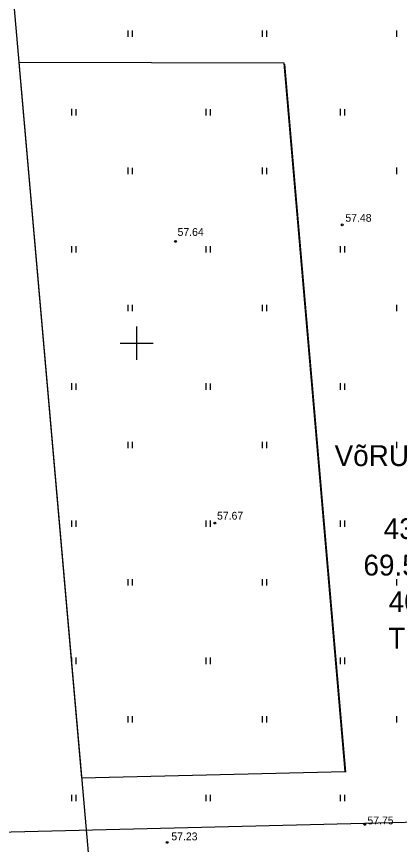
# Model space of a CAD drawing. Extents: x 9156 to 9809, y 2728 to 4000.
# Drawn here: x 9338.5 to 9375.2, y 3501.9 to 3581.3 of the extents above; entities that cross this region are included whole.
import ezdxf

# ---------------------------------------------------------------- set-up
doc = ezdxf.new("R2010")
doc.units = 0
for name, color, linetype in [('Level 11', 7, 'Continuous'), ('Level 5', 7, 'Continuous'), ('Level 54', 7, 'Continuous'), ('Level 58', 7, 'Continuous'), ('Level 6', 7, 'Continuous'), ('Level 7', 7, 'Continuous')]:
    doc.layers.add(name, color=color, linetype=linetype)

# ---------------------------------------------------------------- blocks, each defined once
blk = doc.blocks.new('KKOL')
at = {"layer": 'Level 58'}
for p, q in [((0, 1.59349), (0, -1.5935)), ((-1.5935, 0), (1.59349, 0))]:
    blk.add_line(p, q, dxfattribs=at)

msp = doc.modelspace()

# ---------------------------------------------------------------- linework, layer by layer
at = {"layer": 'Level 11'}
msp.add_lwpolyline([(9364.149, 3576.844), (9338.711, 3576.919), (9344.726, 3508.303), (9369.991, 3508.926)], close=True, dxfattribs=at)
msp.add_lwpolyline([(9364.149, 3576.844), (9338.711, 3576.919), (9344.726, 3508.303), (9369.991, 3508.926)], close=True, dxfattribs=at)
at = {"layer": 'Level 54'}
for p, q in [((9349.153, 3579.99), (9349.153, 3579.37)), ((9349.559, 3579.979), (9349.559, 3579.37)), ((9362.035, 3579.99), (9362.035, 3579.37)), ((9362.44, 3579.979), (9362.44, 3579.37)), ((9374.916, 3579.99), (9374.916, 3579.37)), ((9343.748, 3572.459), (9343.748, 3571.839)), ((9344.153, 3572.448), (9344.153, 3571.839)), ((9356.629, 3572.459), (9356.629, 3571.839)), ((9357.035, 3572.448), (9357.035, 3571.839)), ((9369.511, 3572.459), (9369.511, 3571.839)), ((9369.916, 3572.448), (9369.916, 3571.839)), ((9349.153, 3566.839), (9349.153, 3566.219)), ((9349.559, 3566.828), (9349.559, 3566.219)), ((9362.035, 3566.839), (9362.035, 3566.219)), ((9362.44, 3566.828), (9362.44, 3566.219)), ((9374.916, 3566.839), (9374.916, 3566.219)), ((9343.748, 3559.308), (9343.748, 3558.688)), ((9344.153, 3559.297), (9344.153, 3558.688)), ((9356.629, 3559.308), (9356.629, 3558.688)), ((9357.035, 3559.297), (9357.035, 3558.688)), ((9369.511, 3559.308), (9369.511, 3558.688)), ((9369.916, 3559.297), (9369.916, 3558.688)), ((9349.153, 3553.688), (9349.153, 3553.068)), ((9349.559, 3553.676), (9349.559, 3553.068)), ((9362.035, 3553.688), (9362.035, 3553.068)), ((9362.44, 3553.676), (9362.44, 3553.068)), ((9374.916, 3553.688), (9374.916, 3553.068)), ((9350, 3551.25), (9350, 3548.75)), ((9348.75, 3550), (9351.25, 3550)), ((9343.748, 3546.157), (9343.748, 3545.536)), ((9344.153, 3546.145), (9344.153, 3545.536)), ((9356.629, 3546.157), (9356.629, 3545.536)), ((9357.035, 3546.145), (9357.035, 3545.536)), ((9369.511, 3546.157), (9369.511, 3545.536)), ((9369.916, 3546.145), (9369.916, 3545.536)), ((9349.153, 3540.536), (9349.153, 3539.916)), ((9349.559, 3540.525), (9349.559, 3539.916)), ((9362.035, 3540.536), (9362.035, 3539.916)), ((9362.44, 3540.525), (9362.44, 3539.916)), ((9374.916, 3540.536), (9374.916, 3539.916)), ((9343.748, 3533.005), (9343.748, 3532.385)), ((9344.153, 3532.994), (9344.153, 3532.385)), ((9356.629, 3533.005), (9356.629, 3532.385)), ((9357.035, 3532.994), (9357.035, 3532.385)), ((9369.511, 3533.005), (9369.511, 3532.385)), ((9369.916, 3532.994), (9369.916, 3532.385)), ((9349.153, 3527.385), (9349.153, 3526.765)), ((9349.559, 3527.374), (9349.559, 3526.765)), ((9362.035, 3527.385), (9362.035, 3526.765)), ((9362.44, 3527.374), (9362.44, 3526.765)), ((9374.916, 3527.385), (9374.916, 3526.765)), ((9343.748, 3519.854), (9343.748, 3519.234)), ((9344.153, 3519.843), (9344.153, 3519.234)), ((9356.629, 3519.854), (9356.629, 3519.234)), ((9357.035, 3519.843), (9357.035, 3519.234)), ((9369.511, 3519.854), (9369.511, 3519.234)), ((9369.916, 3519.843), (9369.916, 3519.234)), ((9349.153, 3514.234), (9349.153, 3513.614)), ((9349.559, 3514.223), (9349.559, 3513.614)), ((9362.035, 3514.234), (9362.035, 3513.614)), ((9362.44, 3514.223), (9362.44, 3513.614)), ((9374.916, 3514.234), (9374.916, 3513.614)), ((9343.748, 3506.703), (9343.748, 3506.083)), ((9344.153, 3506.691), (9344.153, 3506.083)), ((9356.629, 3506.703), (9356.629, 3506.083)), ((9357.035, 3506.691), (9357.035, 3506.083)), ((9369.511, 3506.703), (9369.511, 3506.083)), ((9369.916, 3506.691), (9369.916, 3506.083))]:
    msp.add_line(p, q, dxfattribs=at)
for centre in [(9369.718, 3561.345), (9353.721, 3559.765), (9357.507, 3532.752), (9371.867, 3503.857), (9352.926, 3502.129)]:
    msp.add_circle(centre, 0.0909, dxfattribs=at)
at = {"layer": 'Level 6'}
for p, q in [((9306.372, 3945.862), (9356.727, 3371.389)), ((9364.187, 3576.771), (9370.03, 3508.853))]:
    msp.add_line(p, q, dxfattribs=at)
at = {"layer": 'Level 7'}
msp.add_line((9336.15, 3503.09), (9389.67, 3504.41), dxfattribs=at)

# ---------------------------------------------------------------- block references
at = {"layer": 'Level 54'}
msp.add_blockref('KKOL', (9350, 3550), dxfattribs=at)

# ---------------------------------------------------------------- texts
at = {"layer": 'Level 5'}
for s, p in [('VõRU 171', (9368.98, 3538.218)), ('4336', (9373.696, 3531.218)), ('69.5/1', (9371.75, 3527.718)), ('40%', (9374.175, 3524.218)), ('TP 1', (9374.13, 3520.718))]:
    msp.add_text(s, height=2, dxfattribs=at).set_placement(p)
at = {"layer": 'Level 54'}
for s, p in [('57.48', (9370.016, 3561.644)), ('57.64', (9353.924, 3560.288)), ('57.67', (9357.708, 3533.081)), ('57.75', (9372.129, 3503.856)), ('57.23', (9353.326, 3502.326))]:
    msp.add_text(s, height=0.75, dxfattribs=at).set_placement(p)

doc.saveas('drawing.dxf')
